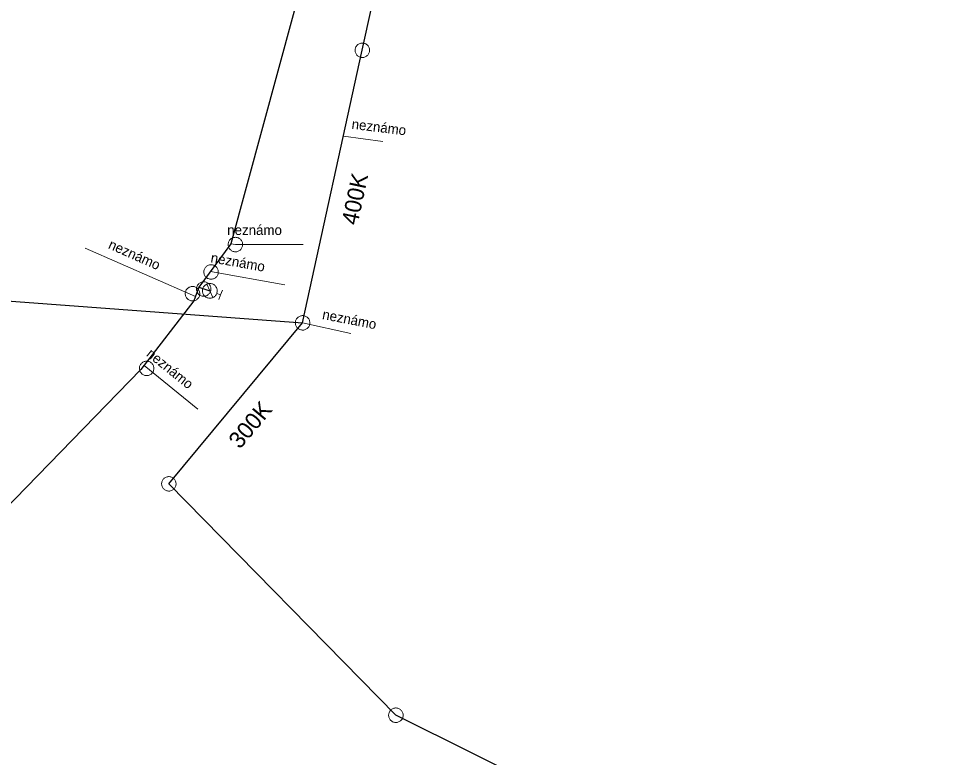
# Model space of a CAD drawing. Extents: x -741806 to -738704, y -1059275 to -1055387.
# Drawn here: x -740220.6 to -740164.6, y -1056722.4 to -1056677.8 of the extents above; entities that cross this region are included whole.
import ezdxf

# ---------------------------------------------------------------- set-up
doc = ezdxf.new("R2010")
doc.units = 0
doc.header["$LTSCALE"] = 0.4
for name, color, linetype, lineweight in [('2', 7, 'Continuous', 25), ('21', 7, 'Continuous', 13), ('3', 7, 'Continuous', 13), ('50', 7, 'Continuous', 13), ('51', 7, 'Continuous', 13), ('52', 7, 'Continuous', 25), ('56', 7, 'Continuous', 13)]:
    doc.layers.add(name, color=color, linetype=linetype, lineweight=lineweight)
for name, color, linetype in [('5', 7, 'Continuous'), ('54', 7, 'Continuous'), ('55', 7, 'Continuous')]:
    doc.layers.add(name, color=color, linetype=linetype)

msp = doc.modelspace()

# ---------------------------------------------------------------- linework, layer by layer
at = {"layer": '2'}
for points in [[(-740211.579, -1056705.889), (-740203.5, -1056696.159), (-740199.899, -1056679.69), (-740189.57, -1056632.889), (-740177.46, -1056577.32)], [(-740339.62, -1056830), (-740315.66, -1056820.24), (-740310.64, -1056801.08), (-740301.43, -1056762.19), (-740297.32, -1056727.3), (-740286.155, -1056679.426), (-740260.146, -1056685.649), (-740223.28, -1056694.679), (-740203.5, -1056696.159)], [(-740164.57, -1056736.46), (-740197.87, -1056719.87), (-740211.579, -1056705.889)]]:
    msp.add_lwpolyline(points, dxfattribs=at)
at = {"layer": '21'}
for p, q in [((-740209.069, -1056693.052), (-740204.568, -1056693.862)), ((-740213.075, -1056698.736), (-740209.824, -1056701.367))]:
    msp.add_line(p, q, dxfattribs=at)
for points in [[(-740207.839, -1056691.395), (-740207.559, -1056691.429), (-740203.469, -1056691.416)], [(-740209.971, -1056694.568), (-740210.283, -1056694.422), (-740216.636, -1056691.649)]]:
    msp.add_lwpolyline(points, dxfattribs=at)
at = {"layer": '3'}
for points in [[(-740199.809, -1056679.261), (-740199.854, -1056679.255), (-740199.899, -1056679.252), (-740199.946, -1056679.255), (-740199.99, -1056679.262), (-740200.034, -1056679.274), (-740200.078, -1056679.291), (-740200.118, -1056679.312), (-740200.157, -1056679.337), (-740200.191, -1056679.366), (-740200.224, -1056679.398), (-740200.253, -1056679.434), (-740200.278, -1056679.473), (-740200.298, -1056679.514), (-740200.315, -1056679.556), (-740200.326, -1056679.601), (-740200.333, -1056679.646), (-740200.335, -1056679.692), (-740200.333, -1056679.737), (-740200.325, -1056679.783), (-740200.313, -1056679.827), (-740200.296, -1056679.87), (-740200.276, -1056679.91), (-740200.25, -1056679.949), (-740200.222, -1056679.984), (-740200.188, -1056680.016), (-740200.152, -1056680.044), (-740200.115, -1056680.07), (-740200.073, -1056680.09), (-740200.03, -1056680.106), (-740199.986, -1056680.118), (-740199.941, -1056680.125), (-740199.896, -1056680.127), (-740199.849, -1056680.125), (-740199.804, -1056680.117), (-740199.761, -1056680.105), (-740199.717, -1056680.089), (-740199.677, -1056680.067), (-740199.638, -1056680.042), (-740199.604, -1056680.013), (-740199.571, -1056679.981), (-740199.542, -1056679.945), (-740199.517, -1056679.906), (-740199.496, -1056679.866), (-740199.48, -1056679.823), (-740199.469, -1056679.779), (-740199.462, -1056679.733), (-740199.459, -1056679.688), (-740199.462, -1056679.642), (-740199.47, -1056679.597), (-740199.482, -1056679.552), (-740199.499, -1056679.51), (-740199.519, -1056679.469), (-740199.545, -1056679.431), (-740199.573, -1056679.395), (-740199.607, -1056679.363), (-740199.642, -1056679.334), (-740199.68, -1056679.31), (-740199.722, -1056679.289), (-740199.765, -1056679.273), (-740199.808, -1056679.261)], [(-740203.062, -1056696.186), (-740203.063, -1056696.14), (-740203.067, -1056696.095), (-740203.076, -1056696.049), (-740203.09, -1056696.007), (-740203.108, -1056695.964), (-740203.131, -1056695.924), (-740203.157, -1056695.887), (-740203.187, -1056695.852), (-740203.222, -1056695.822), (-740203.258, -1056695.795), (-740203.298, -1056695.772), (-740203.34, -1056695.752), (-740203.383, -1056695.738), (-740203.427, -1056695.728), (-740203.473, -1056695.723), (-740203.519, -1056695.722), (-740203.564, -1056695.727), (-740203.609, -1056695.736), (-740203.653, -1056695.75), (-740203.695, -1056695.768), (-740203.735, -1056695.791), (-740203.771, -1056695.817), (-740203.806, -1056695.848), (-740203.837, -1056695.881), (-740203.865, -1056695.918), (-740203.887, -1056695.958), (-740203.907, -1056695.999), (-740203.921, -1056696.043), (-740203.931, -1056696.088), (-740203.936, -1056696.133), (-740203.937, -1056696.179), (-740203.932, -1056696.224), (-740203.923, -1056696.27), (-740203.909, -1056696.313), (-740203.891, -1056696.355), (-740203.869, -1056696.395), (-740203.842, -1056696.432), (-740203.811, -1056696.467), (-740203.778, -1056696.497), (-740203.741, -1056696.524), (-740203.701, -1056696.547), (-740203.66, -1056696.567), (-740203.616, -1056696.582), (-740203.572, -1056696.591), (-740203.526, -1056696.596), (-740203.48, -1056696.597), (-740203.435, -1056696.593), (-740203.39, -1056696.583), (-740203.346, -1056696.569), (-740203.304, -1056696.551), (-740203.264, -1056696.528), (-740203.227, -1056696.502), (-740203.193, -1056696.471), (-740203.162, -1056696.438), (-740203.135, -1056696.401), (-740203.111, -1056696.361), (-740203.093, -1056696.32), (-740203.078, -1056696.276), (-740203.068, -1056696.231), (-740203.062, -1056696.187)], [(-740211.886, -1056705.576), (-740211.915, -1056705.61), (-740211.943, -1056705.646), (-740211.966, -1056705.687), (-740211.985, -1056705.727), (-740211.999, -1056705.771), (-740212.01, -1056705.816), (-740212.014, -1056705.862), (-740212.015, -1056705.907), (-740212.01, -1056705.953), (-740212.001, -1056705.997), (-740211.987, -1056706.041), (-740211.969, -1056706.084), (-740211.946, -1056706.123), (-740211.92, -1056706.161), (-740211.889, -1056706.195), (-740211.856, -1056706.226), (-740211.818, -1056706.253), (-740211.78, -1056706.276), (-740211.737, -1056706.295), (-740211.694, -1056706.309), (-740211.649, -1056706.319), (-740211.605, -1056706.324), (-740211.558, -1056706.325), (-740211.513, -1056706.321), (-740211.467, -1056706.311), (-740211.424, -1056706.297), (-740211.382, -1056706.279), (-740211.342, -1056706.256), (-740211.305, -1056706.23), (-740211.271, -1056706.199), (-740211.24, -1056706.166), (-740211.213, -1056706.129), (-740211.189, -1056706.089), (-740211.171, -1056706.047), (-740211.156, -1056706.004), (-740211.146, -1056705.959), (-740211.141, -1056705.914), (-740211.141, -1056705.867), (-740211.146, -1056705.823), (-740211.154, -1056705.778), (-740211.168, -1056705.734), (-740211.186, -1056705.692), (-740211.209, -1056705.652), (-740211.235, -1056705.615), (-740211.266, -1056705.581), (-740211.3, -1056705.549), (-740211.336, -1056705.522), (-740211.376, -1056705.499), (-740211.418, -1056705.481), (-740211.462, -1056705.466), (-740211.506, -1056705.457), (-740211.552, -1056705.451), (-740211.597, -1056705.451), (-740211.643, -1056705.455), (-740211.688, -1056705.464), (-740211.732, -1056705.478), (-740211.773, -1056705.496), (-740211.814, -1056705.519), (-740211.851, -1056705.546), (-740211.885, -1056705.575)], [(-740198.261, -1056719.674), (-740198.279, -1056719.715), (-740198.293, -1056719.759), (-740198.302, -1056719.804), (-740198.306, -1056719.849), (-740198.306, -1056719.895), (-740198.301, -1056719.941), (-740198.29, -1056719.985), (-740198.276, -1056720.029), (-740198.257, -1056720.07), (-740198.234, -1056720.11), (-740198.207, -1056720.147), (-740198.176, -1056720.181), (-740198.141, -1056720.211), (-740198.104, -1056720.238), (-740198.064, -1056720.26), (-740198.022, -1056720.279), (-740197.978, -1056720.292), (-740197.934, -1056720.302), (-740197.888, -1056720.306), (-740197.842, -1056720.305), (-740197.797, -1056720.3), (-740197.753, -1056720.29), (-740197.709, -1056720.275), (-740197.667, -1056720.257), (-740197.627, -1056720.233), (-740197.591, -1056720.205), (-740197.557, -1056720.175), (-740197.526, -1056720.14), (-740197.5, -1056720.103), (-740197.478, -1056720.063), (-740197.459, -1056720.022), (-740197.446, -1056719.978), (-740197.436, -1056719.933), (-740197.432, -1056719.887), (-740197.432, -1056719.842), (-740197.437, -1056719.796), (-740197.448, -1056719.752), (-740197.463, -1056719.707), (-740197.481, -1056719.667), (-740197.504, -1056719.627), (-740197.532, -1056719.59), (-740197.562, -1056719.556), (-740197.597, -1056719.526), (-740197.634, -1056719.499), (-740197.674, -1056719.477), (-740197.716, -1056719.458), (-740197.759, -1056719.444), (-740197.804, -1056719.436), (-740197.85, -1056719.432), (-740197.896, -1056719.432), (-740197.941, -1056719.438), (-740197.986, -1056719.447), (-740198.03, -1056719.462), (-740198.071, -1056719.48), (-740198.111, -1056719.504), (-740198.148, -1056719.531), (-740198.181, -1056719.562), (-740198.212, -1056719.597), (-740198.238, -1056719.634), (-740198.261, -1056719.673)]]:
    msp.add_lwpolyline(points, dxfattribs=at)
at = {"layer": '50'}
for p, q in [((-740209.104, -1056694.228), (-740209.291, -1056693.821)), ((-740209.104, -1056694.228), (-740208.92, -1056694.631)), ((-740208.684, -1056694.382), (-740208.449, -1056694.469)), ((-740208.342, -1056694.18), (-740208.449, -1056694.469)), ((-740208.555, -1056694.757), (-740208.449, -1056694.469))]:
    msp.add_line(p, q, dxfattribs=at)
msp.add_lwpolyline([(-740209.261, -1056694.643), (-740209.214, -1056694.657), (-740209.169, -1056694.668), (-740209.122, -1056694.672), (-740209.075, -1056694.671), (-740209.031, -1056694.667), (-740208.983, -1056694.656), (-740208.941, -1056694.641), (-740208.896, -1056694.622), (-740208.856, -1056694.6), (-740208.82, -1056694.57), (-740208.785, -1056694.54), (-740208.752, -1056694.506), (-740208.727, -1056694.466), (-740208.703, -1056694.426), (-740208.685, -1056694.384), (-740208.672, -1056694.339), (-740208.661, -1056694.295), (-740208.657, -1056694.248), (-740208.658, -1056694.201), (-740208.663, -1056694.153), (-740208.673, -1056694.109), (-740208.687, -1056694.064), (-740208.707, -1056694.022), (-740208.73, -1056693.982), (-740208.758, -1056693.943), (-740208.789, -1056693.908), (-740208.823, -1056693.878), (-740208.862, -1056693.849), (-740208.903, -1056693.829), (-740208.944, -1056693.807), (-740208.99, -1056693.793), (-740209.036, -1056693.785), (-740209.08, -1056693.78), (-740209.129, -1056693.779), (-740209.175, -1056693.786), (-740209.221, -1056693.795), (-740209.264, -1056693.811), (-740209.308, -1056693.829), (-740209.349, -1056693.854), (-740209.385, -1056693.881), (-740209.421, -1056693.914), (-740209.45, -1056693.949), (-740209.478, -1056693.984), (-740209.503, -1056694.027), (-740209.522, -1056694.069), (-740209.535, -1056694.114), (-740209.543, -1056694.16), (-740209.549, -1056694.207), (-740209.549, -1056694.252), (-740209.543, -1056694.3), (-740209.534, -1056694.344), (-740209.519, -1056694.39), (-740209.5, -1056694.431), (-740209.477, -1056694.472), (-740209.447, -1056694.508), (-740209.418, -1056694.545), (-740209.382, -1056694.576), (-740209.344, -1056694.601), (-740209.303, -1056694.624)], close=True, dxfattribs=at)
at = {"layer": '51'}
for points in [[(-740207.125, -1056691.483), (-740207.121, -1056691.438), (-740207.123, -1056691.393), (-740207.129, -1056691.347), (-740207.14, -1056691.303), (-740207.155, -1056691.26), (-740207.175, -1056691.218), (-740207.2, -1056691.18), (-740207.227, -1056691.143), (-740207.26, -1056691.111), (-740207.294, -1056691.081), (-740207.332, -1056691.055), (-740207.373, -1056691.033), (-740207.415, -1056691.016), (-740207.459, -1056691.003), (-740207.504, -1056690.995), (-740207.55, -1056690.992), (-740207.596, -1056690.993), (-740207.641, -1056690.999), (-740207.686, -1056691.011), (-740207.729, -1056691.027), (-740207.77, -1056691.047), (-740207.809, -1056691.07), (-740207.845, -1056691.099), (-740207.878, -1056691.13), (-740207.907, -1056691.166), (-740207.933, -1056691.204), (-740207.955, -1056691.243), (-740207.972, -1056691.286), (-740207.985, -1056691.33), (-740207.993, -1056691.375), (-740207.996, -1056691.42), (-740207.995, -1056691.466), (-740207.988, -1056691.512), (-740207.978, -1056691.556), (-740207.962, -1056691.599), (-740207.942, -1056691.641), (-740207.918, -1056691.679), (-740207.89, -1056691.716), (-740207.858, -1056691.748), (-740207.823, -1056691.778), (-740207.785, -1056691.804), (-740207.744, -1056691.826), (-740207.702, -1056691.842), (-740207.658, -1056691.856), (-740207.613, -1056691.864), (-740207.567, -1056691.867), (-740207.522, -1056691.865), (-740207.477, -1056691.86), (-740207.432, -1056691.848), (-740207.388, -1056691.832), (-740207.348, -1056691.812), (-740207.308, -1056691.789), (-740207.273, -1056691.76), (-740207.239, -1056691.729), (-740207.21, -1056691.693), (-740207.184, -1056691.655), (-740207.163, -1056691.616), (-740207.145, -1056691.573), (-740207.133, -1056691.529), (-740207.125, -1056691.484)], [(-740208.598, -1056693.162), (-740208.591, -1056693.118), (-740208.59, -1056693.072), (-740208.594, -1056693.026), (-740208.603, -1056692.982), (-740208.616, -1056692.938), (-740208.634, -1056692.895), (-740208.656, -1056692.855), (-740208.682, -1056692.817), (-740208.712, -1056692.783), (-740208.745, -1056692.752), (-740208.782, -1056692.724), (-740208.821, -1056692.7), (-740208.862, -1056692.68), (-740208.905, -1056692.665), (-740208.95, -1056692.655), (-740208.996, -1056692.649), (-740209.041, -1056692.648), (-740209.087, -1056692.652), (-740209.132, -1056692.661), (-740209.176, -1056692.674), (-740209.218, -1056692.692), (-740209.258, -1056692.713), (-740209.296, -1056692.74), (-740209.33, -1056692.769), (-740209.362, -1056692.803), (-740209.39, -1056692.84), (-740209.413, -1056692.878), (-740209.433, -1056692.921), (-740209.448, -1056692.964), (-740209.459, -1056693.008), (-740209.464, -1056693.053), (-740209.465, -1056693.099), (-740209.461, -1056693.145), (-740209.453, -1056693.189), (-740209.439, -1056693.233), (-740209.422, -1056693.276), (-740209.399, -1056693.316), (-740209.374, -1056693.354), (-740209.343, -1056693.388), (-740209.31, -1056693.419), (-740209.274, -1056693.447), (-740209.234, -1056693.471), (-740209.193, -1056693.49), (-740209.15, -1056693.506), (-740209.105, -1056693.516), (-740209.06, -1056693.522), (-740209.014, -1056693.522), (-740208.969, -1056693.519), (-740208.923, -1056693.51), (-740208.879, -1056693.497), (-740208.837, -1056693.479), (-740208.797, -1056693.458), (-740208.76, -1056693.431), (-740208.725, -1056693.402), (-740208.693, -1056693.368), (-740208.665, -1056693.331), (-740208.642, -1056693.293), (-740208.622, -1056693.25), (-740208.608, -1056693.207), (-740208.598, -1056693.163)], [(-740209.061, -1056694.258), (-740209.048, -1056694.215), (-740209.041, -1056694.17), (-740209.037, -1056694.124), (-740209.039, -1056694.079), (-740209.046, -1056694.033), (-740209.057, -1056693.988), (-740209.073, -1056693.946), (-740209.092, -1056693.904), (-740209.117, -1056693.866), (-740209.145, -1056693.83), (-740209.177, -1056693.797), (-740209.212, -1056693.767), (-740209.25, -1056693.741), (-740209.29, -1056693.72), (-740209.333, -1056693.703), (-740209.378, -1056693.69), (-740209.422, -1056693.683), (-740209.468, -1056693.68), (-740209.514, -1056693.682), (-740209.56, -1056693.688), (-740209.604, -1056693.7), (-740209.647, -1056693.715), (-740209.688, -1056693.736), (-740209.727, -1056693.759), (-740209.763, -1056693.788), (-740209.796, -1056693.82), (-740209.825, -1056693.855), (-740209.851, -1056693.893), (-740209.872, -1056693.934), (-740209.889, -1056693.976), (-740209.901, -1056694.02), (-740209.909, -1056694.065), (-740209.912, -1056694.111), (-740209.911, -1056694.156), (-740209.904, -1056694.202), (-740209.893, -1056694.247), (-740209.877, -1056694.289), (-740209.857, -1056694.331), (-740209.832, -1056694.369), (-740209.804, -1056694.405), (-740209.772, -1056694.438), (-740209.737, -1056694.468), (-740209.699, -1056694.493), (-740209.659, -1056694.515), (-740209.616, -1056694.531), (-740209.572, -1056694.544), (-740209.527, -1056694.551), (-740209.482, -1056694.555), (-740209.436, -1056694.553), (-740209.39, -1056694.546), (-740209.346, -1056694.535), (-740209.303, -1056694.52), (-740209.262, -1056694.499), (-740209.223, -1056694.476), (-740209.187, -1056694.447), (-740209.154, -1056694.415), (-740209.125, -1056694.38), (-740209.099, -1056694.341), (-740209.078, -1056694.301), (-740209.061, -1056694.259)], [(-740210.544, -1056694.212), (-740210.561, -1056694.254), (-740210.574, -1056694.298), (-740210.582, -1056694.344), (-740210.586, -1056694.388), (-740210.584, -1056694.434), (-740210.578, -1056694.48), (-740210.567, -1056694.524), (-740210.552, -1056694.568), (-740210.531, -1056694.608), (-740210.507, -1056694.647), (-740210.479, -1056694.684), (-740210.447, -1056694.717), (-740210.413, -1056694.747), (-740210.375, -1056694.772), (-740210.334, -1056694.794), (-740210.291, -1056694.811), (-740210.248, -1056694.824), (-740210.203, -1056694.832), (-740210.157, -1056694.835), (-740210.111, -1056694.833), (-740210.066, -1056694.827), (-740210.021, -1056694.817), (-740209.978, -1056694.8), (-740209.937, -1056694.781), (-740209.898, -1056694.756), (-740209.861, -1056694.728), (-740209.829, -1056694.697), (-740209.799, -1056694.661), (-740209.774, -1056694.624), (-740209.751, -1056694.583), (-740209.735, -1056694.541), (-740209.722, -1056694.498), (-740209.714, -1056694.452), (-740209.711, -1056694.407), (-740209.712, -1056694.361), (-740209.718, -1056694.315), (-740209.73, -1056694.271), (-740209.745, -1056694.227), (-740209.765, -1056694.187), (-740209.789, -1056694.148), (-740209.817, -1056694.112), (-740209.849, -1056694.078), (-740209.884, -1056694.049), (-740209.921, -1056694.023), (-740209.962, -1056694.002), (-740210.005, -1056693.984), (-740210.049, -1056693.972), (-740210.093, -1056693.963), (-740210.139, -1056693.96), (-740210.186, -1056693.962), (-740210.231, -1056693.968), (-740210.275, -1056693.978), (-740210.318, -1056693.995), (-740210.359, -1056694.014), (-740210.398, -1056694.039), (-740210.435, -1056694.067), (-740210.467, -1056694.098), (-740210.497, -1056694.134), (-740210.523, -1056694.172), (-740210.543, -1056694.211)], [(-740212.576, -1056699.186), (-740212.549, -1056699.15), (-740212.527, -1056699.11), (-740212.508, -1056699.068), (-740212.494, -1056699.025), (-740212.484, -1056698.98), (-740212.479, -1056698.934), (-740212.479, -1056698.888), (-740212.484, -1056698.843), (-740212.494, -1056698.798), (-740212.508, -1056698.755), (-740212.526, -1056698.713), (-740212.549, -1056698.672), (-740212.576, -1056698.635), (-740212.606, -1056698.602), (-740212.641, -1056698.571), (-740212.678, -1056698.544), (-740212.717, -1056698.521), (-740212.759, -1056698.503), (-740212.803, -1056698.489), (-740212.848, -1056698.479), (-740212.893, -1056698.475), (-740212.939, -1056698.474), (-740212.985, -1056698.479), (-740213.029, -1056698.488), (-740213.073, -1056698.503), (-740213.115, -1056698.522), (-740213.154, -1056698.544), (-740213.192, -1056698.572), (-740213.226, -1056698.602), (-740213.257, -1056698.636), (-740213.283, -1056698.673), (-740213.306, -1056698.712), (-740213.325, -1056698.755), (-740213.339, -1056698.798), (-740213.348, -1056698.843), (-740213.353, -1056698.889), (-740213.353, -1056698.934), (-740213.349, -1056698.98), (-740213.338, -1056699.024), (-740213.324, -1056699.068), (-740213.306, -1056699.11), (-740213.283, -1056699.15), (-740213.256, -1056699.186), (-740213.226, -1056699.221), (-740213.191, -1056699.251), (-740213.154, -1056699.279), (-740213.114, -1056699.301), (-740213.073, -1056699.32), (-740213.029, -1056699.334), (-740212.984, -1056699.343), (-740212.939, -1056699.348), (-740212.893, -1056699.349), (-740212.848, -1056699.343), (-740212.803, -1056699.334), (-740212.759, -1056699.32), (-740212.717, -1056699.301), (-740212.678, -1056699.278), (-740212.64, -1056699.251), (-740212.607, -1056699.22), (-740212.577, -1056699.187)]]:
    msp.add_lwpolyline(points, dxfattribs=at)
at = {"layer": '52'}
msp.add_line((-740209.772, -1056694), (-740209.1, -1056694.23), dxfattribs=at)
msp.add_lwpolyline([(-740175.489, -1056516.148), (-740182.237, -1056558.509), (-740182.283, -1056558.799), (-740184.208, -1056574.021), (-740186.954, -1056588.264), (-740195.633, -1056638.315), (-740197.478, -1056649.388), (-740200.254, -1056663.476), (-740207.839, -1056691.395), (-740209.772, -1056694), (-740210.063, -1056694.828), (-740213.269, -1056698.987), (-740231.234, -1056717.463), (-740244.285, -1056733.611), (-740248.473, -1056741.574), (-740255.759, -1056760.318), (-740256.949, -1056764.72), (-740259.395, -1056771.79), (-740264.607, -1056786.706), (-740265.408, -1056790.486), (-740270.787, -1056807.514), (-740272.432, -1056813.382), (-740275.537, -1056822.95), (-740275.601, -1056823.152)], dxfattribs=at)
at = {"layer": '56'}
for p, q in [((-740198.655, -1056685.192), (-740201.035, -1056684.887)), ((-740200.592, -1056696.794), (-740203.5, -1056696.159))]:
    msp.add_line(p, q, dxfattribs=at)

# ---------------------------------------------------------------- texts
at = {"layer": '5'}
for s, rotation, p in [('400K', 78, (-740200.186, -1056690.302)), ('300K', 50, (-740207.29, -1056703.831))]:
    msp.add_text(s, height=1, rotation=rotation, dxfattribs=at).set_placement(p)
at = {"layer": '54'}
msp.add_text('neznámo ', height=0.6, dxfattribs=at).set_placement((-740208.051, -1056690.851))
for rotation, p in [(336, (-740215.281, -1056691.641)), (350, (-740209.085, -1056692.498)), (321, (-740212.975, -1056698.12))]:
    msp.add_text('neznámo ', height=0.6, rotation=rotation, dxfattribs=at).set_placement(p)
at = {"layer": '55'}
for rotation, p in [(353, (-740200.565, -1056684.431)), (349, (-740202.349, -1056695.925))]:
    msp.add_text('neznámo ', height=0.6, rotation=rotation, dxfattribs=at).set_placement(p)

doc.saveas('drawing.dxf')
